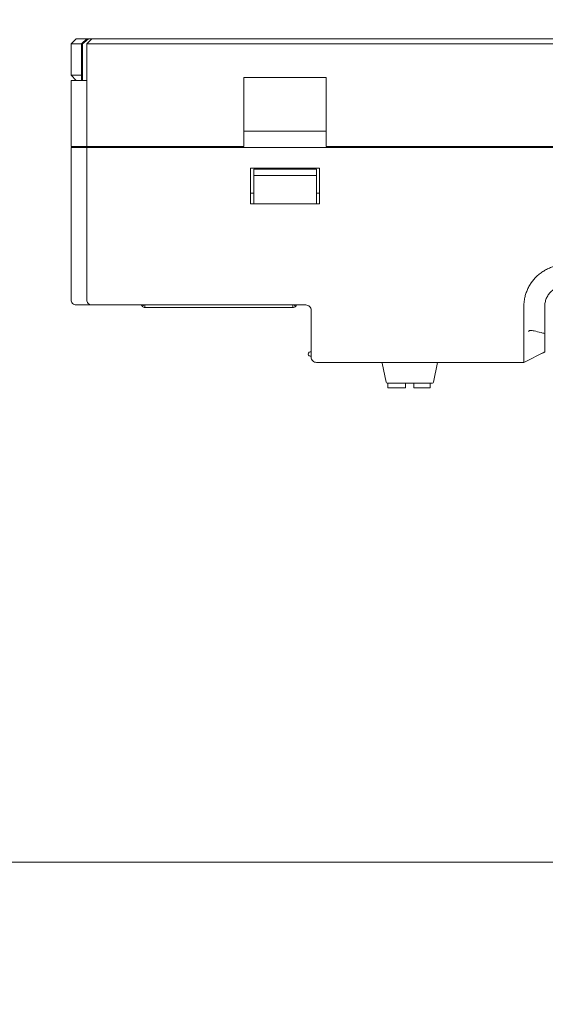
# Model space of a CAD drawing. Header units: millimetres. Extents: x -1114 to 1396, y -630 to 631.
# Tile 665 of 780: x 314 to 364, y 316 to 410. Entities that reach past the tile are written whole.
import ezdxf

# ---------------------------------------------------------------- set-up
doc = ezdxf.new("R2010")
doc.units = ezdxf.units.MM
doc.header["$MEASUREMENT"] = 0

msp = doc.modelspace()

# ---------------------------------------------------------------- linework, layer by layer
at = {"lineweight": 18}
for points, knots in [([(1038.9843, -629.7647), (1038.9843, -629.7647), (-1111.4882, -629.7647), (-1111.4882, -629.7647), (-1111.4882, -629.7647), (-1111.4882, -629.7647), (-1111.4882, 630.7883), (-1111.4882, 630.7883), (-1111.4882, 630.7883), (-1111.4882, 630.7883), (1038.9843, 630.7883), (1038.9843, 630.7883)], [0, 0, 0, 0, 0.3333333, 0.3333333, 0.3333333, 0.3333333, 0.6666667, 0.6666667, 0.6666667, 0.6666667, 1, 1, 1, 1]), ([(320.3906, 408.0079), (320.3424, 407.9678), (320.2948, 407.9271), (320.2476, 407.886), (320.2476, 407.886), (320.2003, 407.8449), (320.1534, 407.8033), (320.1068, 407.7615), (320.1068, 407.7615), (320.0135, 407.6779), (319.9212, 407.5932), (319.8295, 407.5079)], [0, 0, 0, 0, 0.3333333, 0.3333333, 0.3333333, 0.3333333, 0.6666667, 0.6666667, 0.6666667, 0.6666667, 1, 1, 1, 1]), ([(362.165, 383.1107), (362.1911, 383.2477), (362.2243, 383.3821), (362.2642, 383.514), (362.2642, 383.514), (362.3041, 383.6459), (362.3507, 383.7753), (362.4038, 383.9022), (362.4038, 383.9022), (362.457, 384.0292), (362.5168, 384.1536), (362.5833, 384.2755), (362.5833, 384.2755), (362.6166, 384.3365), (362.6517, 384.397), (362.6881, 384.4561), (362.6881, 384.4561), (362.7245, 384.5153), (362.7623, 384.5733), (362.8014, 384.6301), (362.8014, 384.6301), (362.9581, 384.8575), (363.1368, 385.0666), (363.3376, 385.2572), (363.3376, 385.2572), (363.3878, 385.3048), (363.4394, 385.3513), (363.4924, 385.3966), (363.4924, 385.3966), (363.5454, 385.4419), (363.5994, 385.4857), (363.6543, 385.5279), (363.6543, 385.5279), (363.764, 385.6123), (363.8775, 385.6906), (363.9945, 385.7628), (363.9945, 385.7628), (364.1116, 385.8351), (364.2322, 385.9013), (364.3566, 385.9613), (364.3566, 385.9613), (364.4188, 385.9913), (364.4819, 386.0198), (364.5459, 386.0467), (364.5459, 386.0467), (364.61, 386.0735), (364.6752, 386.0988), (364.7406, 386.1223), (364.7406, 386.1223), (364.8714, 386.1692), (365.0036, 386.2089), (365.1373, 386.2419), (365.1373, 386.2419), (365.2709, 386.2748), (365.406, 386.3008), (365.5424, 386.3201), (365.5424, 386.3201), (365.5765, 386.325), (365.6107, 386.3294), (365.645, 386.3333), (365.645, 386.3333), (365.6793, 386.3372), (365.7137, 386.3405), (365.7482, 386.3433), (365.7482, 386.3433), (365.8173, 386.3488), (365.8868, 386.3523), (365.9565, 386.3545), (365.9565, 386.3545), (366.0262, 386.3567), (366.096, 386.3577), (366.1657, 386.3583), (366.1657, 386.3583), (366.2354, 386.3589), (366.3052, 386.359), (366.3749, 386.3589), (366.3749, 386.3589), (366.4447, 386.3588), (366.5144, 386.3584), (366.5841, 386.3581), (366.5841, 386.3581), (366.6539, 386.3578), (366.7236, 386.3576), (366.7933, 386.3575), (366.7933, 386.3575), (366.9328, 386.3572), (367.0723, 386.3573), (367.2118, 386.3573), (367.2118, 386.3573), (369.4434, 386.3574), (371.675, 386.3574), (373.9067, 386.3575), (373.9067, 386.3575), (378.3699, 386.3576), (382.8332, 386.3577), (387.2964, 386.3578)], [0, 0, 0, 0, 0.0416667, 0.0416667, 0.0416667, 0.0416667, 0.0833333, 0.0833333, 0.0833333, 0.0833333, 0.125, 0.125, 0.125, 0.125, 0.1666667, 0.1666667, 0.1666667, 0.1666667, 0.2083333, 0.2083333, 0.2083333, 0.2083333, 0.25, 0.25, 0.25, 0.25, 0.2916667, 0.2916667, 0.2916667, 0.2916667, 0.3333333, 0.3333333, 0.3333333, 0.3333333, 0.375, 0.375, 0.375, 0.375, 0.4166667, 0.4166667, 0.4166667, 0.4166667, 0.4583333, 0.4583333, 0.4583333, 0.4583333, 0.5, 0.5, 0.5, 0.5, 0.5416667, 0.5416667, 0.5416667, 0.5416667, 0.5833333, 0.5833333, 0.5833333, 0.5833333, 0.625, 0.625, 0.625, 0.625, 0.6666667, 0.6666667, 0.6666667, 0.6666667, 0.7083333, 0.7083333, 0.7083333, 0.7083333, 0.75, 0.75, 0.75, 0.75, 0.7916667, 0.7916667, 0.7916667, 0.7916667, 0.8333333, 0.8333333, 0.8333333, 0.8333333, 0.875, 0.875, 0.875, 0.875, 0.9166667, 0.9166667, 0.9166667, 0.9166667, 0.9583333, 0.9583333, 0.9583333, 0.9583333, 1, 1, 1, 1]), ([(364.0936, 382.3579), (364.0941, 382.3891), (364.0945, 382.4204), (364.0959, 382.4515), (364.0959, 382.4515), (364.0973, 382.4859), (364.0999, 382.5202), (364.1033, 382.5544), (364.1033, 382.5544), (364.1098, 382.6192), (364.1193, 382.6836), (364.132, 382.7476), (364.132, 382.7476), (364.1574, 382.876), (364.1958, 383.0022), (364.2459, 383.1233), (364.2459, 383.1233), (364.2709, 383.1836), (364.2988, 383.2426), (364.3295, 383.3002), (364.3295, 383.3002), (364.3602, 383.3576), (364.3937, 383.4136), (364.4299, 383.4678), (364.4299, 383.4678), (364.5026, 383.5768), (364.5862, 383.6788), (364.6789, 383.7716), (364.6789, 383.7716), (364.7712, 383.864), (364.8724, 383.9472), (364.9809, 384.0198), (364.9809, 384.0198), (365.0897, 384.0926), (365.2058, 384.1548), (365.3266, 384.205), (365.3266, 384.205), (365.3822, 384.2281), (365.4388, 384.2486), (365.4962, 384.2666), (365.4962, 384.2666), (365.5637, 384.2877), (365.6324, 384.3053), (365.7018, 384.3192), (365.7018, 384.3192), (365.7977, 384.3384), (365.8951, 384.3507), (365.9926, 384.3551), (365.9926, 384.3551), (366.0263, 384.3567), (366.06, 384.3573), (366.0936, 384.3579)], [0, 0, 0, 0, 0.0769231, 0.0769231, 0.0769231, 0.0769231, 0.1538462, 0.1538462, 0.1538462, 0.1538462, 0.2307692, 0.2307692, 0.2307692, 0.2307692, 0.3076923, 0.3076923, 0.3076923, 0.3076923, 0.3846154, 0.3846154, 0.3846154, 0.3846154, 0.4615385, 0.4615385, 0.4615385, 0.4615385, 0.5384615, 0.5384615, 0.5384615, 0.5384615, 0.6153846, 0.6153846, 0.6153846, 0.6153846, 0.6923077, 0.6923077, 0.6923077, 0.6923077, 0.7692308, 0.7692308, 0.7692308, 0.7692308, 0.8461538, 0.8461538, 0.8461538, 0.8461538, 0.9230769, 0.9230769, 0.9230769, 0.9230769, 1, 1, 1, 1]), ([(318.7239, 383.0079), (318.7239, 382.877), (318.7778, 382.7469), (318.8703, 382.6544), (318.8703, 382.6544), (318.9629, 382.5618), (319.093, 382.5079), (319.2239, 382.5079)], [0, 0, 0, 0, 0.5, 0.5, 0.5, 0.5, 1, 1, 1, 1]), ([(320.2239, 383.0079), (320.2239, 382.8753), (320.2766, 382.7481), (320.3703, 382.6544), (320.3703, 382.6544), (320.4641, 382.5606), (320.5913, 382.5079), (320.7239, 382.5079)], [0, 0, 0, 0, 0.5, 0.5, 0.5, 0.5, 1, 1, 1, 1]), ([(362.0983, 381.0953), (362.1053, 381.4322), (362.0903, 381.7689), (362.0894, 382.1058), (362.0894, 382.1058), (362.089, 382.2743), (362.092, 382.4425), (362.1031, 382.6101), (362.1031, 382.6101), (362.1142, 382.7777), (362.1333, 382.9447), (362.165, 383.1107)], [0, 0, 0, 0, 0.3333333, 0.3333333, 0.3333333, 0.3333333, 0.6666667, 0.6666667, 0.6666667, 0.6666667, 1, 1, 1, 1]), ([(325.5397, 382.3615), (325.5064, 382.3948), (325.4797, 382.4347), (325.4616, 382.4783), (325.4616, 382.4783), (325.4576, 382.488), (325.454, 382.4979), (325.4509, 382.5079)], [0, 0, 0, 0, 0.5, 0.5, 0.5, 0.5, 1, 1, 1, 1]), ([(340.3176, 382.5079), (340.3145, 382.4979), (340.3109, 382.488), (340.3068, 382.4783), (340.3068, 382.4783), (340.2888, 382.4347), (340.2621, 382.3948), (340.2288, 382.3615)], [0, 0, 0, 0, 0.5, 0.5, 0.5, 0.5, 1, 1, 1, 1]), ([(341.7239, 382.0079), (341.7239, 382.1405), (341.6712, 382.2677), (341.5775, 382.3615), (341.5775, 382.3615), (341.4837, 382.4552), (341.3565, 382.5079), (341.2239, 382.5079)], [0, 0, 0, 0, 0.5, 0.5, 0.5, 0.5, 1, 1, 1, 1]), ([(341.7239, 382.0079), (341.7239, 382.1405), (341.6712, 382.2677), (341.5775, 382.3615), (341.5775, 382.3615), (341.4837, 382.4552), (341.3565, 382.5079), (341.2239, 382.5079)], [0, 0, 0, 0, 0.5, 0.5, 0.5, 0.5, 1, 1, 1, 1]), ([(364.0936, 381.7404), (364.0936, 381.8433), (364.0936, 381.9463), (364.0936, 382.0492), (364.0936, 382.0492), (364.0936, 382.1521), (364.0936, 382.255), (364.0936, 382.3579)], [0, 0, 0, 0, 0.5, 0.5, 0.5, 0.5, 1, 1, 1, 1]), ([(362.0978, 380.0851), (362.0949, 380.2535), (362.0931, 380.4218), (362.0931, 380.5902), (362.0931, 380.5902), (362.0931, 380.7586), (362.0948, 380.927), (362.0983, 381.0953)], [0, 0, 0, 0, 0.5, 0.5, 0.5, 0.5, 1, 1, 1, 1]), ([(364.0936, 380.3106), (364.0936, 380.5489), (364.0936, 380.7872), (364.0936, 381.0255), (364.0936, 381.0255), (364.0936, 381.2638), (364.0936, 381.5021), (364.0936, 381.7404)], [0, 0, 0, 0, 0.5, 0.5, 0.5, 0.5, 1, 1, 1, 1]), ([(364.0936, 379.5978), (364.0936, 379.6561), (364.0936, 379.715), (364.0936, 379.7742), (364.0936, 379.7742), (364.0936, 379.8335), (364.0936, 379.8931), (364.0936, 379.9527), (364.0936, 379.9527), (364.0936, 380.072), (364.0936, 380.1913), (364.0936, 380.3106)], [0, 0, 0, 0, 0.3333333, 0.3333333, 0.3333333, 0.3333333, 0.6666667, 0.6666667, 0.6666667, 0.6666667, 1, 1, 1, 1]), ([(362.0976, 380.0079), (362.0935, 379.8412), (362.0928, 379.6769), (362.0933, 379.5147), (362.0933, 379.5147), (362.0935, 379.4337), (362.094, 379.3532), (362.0944, 379.2733), (362.0944, 379.2733), (362.0948, 379.1933), (362.0951, 379.114), (362.0952, 379.0352), (362.0952, 379.0352), (362.0952, 378.9958), (362.0951, 378.9567), (362.0951, 378.9181), (362.0951, 378.9181), (362.095, 378.8795), (362.0949, 378.8413), (362.0948, 378.8035), (362.0948, 378.8035), (362.0946, 378.7279), (362.0943, 378.654), (362.094, 378.5817), (362.094, 378.5817), (362.0935, 378.4371), (362.0931, 378.299), (362.0932, 378.1676), (362.0932, 378.1676), (362.0932, 378.1512), (362.0932, 378.1348), (362.0932, 378.1187), (362.0932, 378.1187), (362.0932, 378.1025), (362.0933, 378.0865), (362.0933, 378.0707), (362.0933, 378.0707), (362.0933, 378.039), (362.0934, 378.008), (362.0935, 377.9776), (362.0935, 377.9776), (362.0937, 377.9168), (362.094, 377.8586), (362.0942, 377.8028), (362.0942, 377.8028), (362.0947, 377.6914), (362.0951, 377.59), (362.0946, 377.4989), (362.0946, 377.4989), (362.0945, 377.4761), (362.0943, 377.4539), (362.0942, 377.4326), (362.0942, 377.4326), (362.0941, 377.4113), (362.0939, 377.3908), (362.0938, 377.3711), (362.0938, 377.3711), (362.0936, 377.3316), (362.0934, 377.2954), (362.0934, 377.2622), (362.0934, 377.2622), (362.0934, 377.1958), (362.0941, 377.1418), (362.0961, 377.1007)], [0, 0, 0, 0, 0.0625, 0.0625, 0.0625, 0.0625, 0.125, 0.125, 0.125, 0.125, 0.1875, 0.1875, 0.1875, 0.1875, 0.25, 0.25, 0.25, 0.25, 0.3125, 0.3125, 0.3125, 0.3125, 0.375, 0.375, 0.375, 0.375, 0.4375, 0.4375, 0.4375, 0.4375, 0.5, 0.5, 0.5, 0.5, 0.5625, 0.5625, 0.5625, 0.5625, 0.625, 0.625, 0.625, 0.625, 0.6875, 0.6875, 0.6875, 0.6875, 0.75, 0.75, 0.75, 0.75, 0.8125, 0.8125, 0.8125, 0.8125, 0.875, 0.875, 0.875, 0.875, 0.9375, 0.9375, 0.9375, 0.9375, 1, 1, 1, 1]), ([(364.0936, 379.7701), (363.977, 379.8015), (363.8603, 379.8325), (363.7435, 379.8629), (363.7435, 379.8629), (363.5211, 379.9208), (363.2983, 379.9783), (363.0731, 380.0213), (363.0731, 380.0213), (362.9605, 380.0427), (362.8467, 380.0632), (362.7324, 380.0589), (362.7324, 380.0589), (362.6752, 380.0567), (362.6166, 380.0475), (362.5665, 380.0156), (362.5665, 380.0156), (362.5517, 380.0061), (362.5384, 379.9935), (362.5251, 379.9808)], [0, 0, 0, 0, 0.2, 0.2, 0.2, 0.2, 0.4, 0.4, 0.4, 0.4, 0.6, 0.6, 0.6, 0.6, 0.8, 0.8, 0.8, 0.8, 1, 1, 1, 1]), ([(364.0936, 379.5978), (364.0936, 379.4805), (364.0936, 379.3669), (364.0936, 379.257), (364.0936, 379.257), (364.0936, 379.202), (364.0936, 379.148), (364.0936, 379.095), (364.0936, 379.095), (364.0936, 379.0684), (364.0936, 379.0422), (364.0936, 379.0162), (364.0936, 379.0162), (364.0936, 378.9901), (364.0936, 378.9643), (364.0936, 378.9389), (364.0936, 378.9389), (364.0936, 378.8881), (364.0936, 378.8389), (364.0936, 378.7914), (364.0936, 378.7914), (364.0936, 378.7677), (364.0936, 378.7443), (364.0936, 378.7214), (364.0936, 378.7214), (364.0936, 378.6984), (364.0936, 378.6758), (364.0936, 378.6538), (364.0936, 378.6538), (364.0936, 378.5659), (364.0936, 378.4862), (364.0936, 378.4146), (364.0936, 378.4146), (364.0936, 378.3787), (364.0936, 378.3449), (364.0936, 378.3131), (364.0936, 378.3131), (364.0936, 378.2972), (364.0936, 378.2819), (364.0936, 378.267), (364.0936, 378.267), (364.0936, 378.2522), (364.0936, 378.2379), (364.0936, 378.2243), (364.0936, 378.2243), (364.0936, 378.17), (364.0936, 378.1256), (364.0936, 378.0914), (364.0936, 378.0914), (364.0936, 378.0743), (364.0936, 378.0601), (364.0936, 378.0484), (364.0936, 378.0484), (364.0936, 378.0426), (364.0936, 378.0374), (364.0936, 378.0329), (364.0936, 378.0329), (364.0936, 378.0283), (364.0936, 378.0244), (364.0936, 378.0211), (364.0936, 378.0211), (364.0936, 378.0149), (364.0936, 378.0106), (364.0936, 378.0081)], [0, 0, 0, 0, 0.0625, 0.0625, 0.0625, 0.0625, 0.125, 0.125, 0.125, 0.125, 0.1875, 0.1875, 0.1875, 0.1875, 0.25, 0.25, 0.25, 0.25, 0.3125, 0.3125, 0.3125, 0.3125, 0.375, 0.375, 0.375, 0.375, 0.4375, 0.4375, 0.4375, 0.4375, 0.5, 0.5, 0.5, 0.5, 0.5625, 0.5625, 0.5625, 0.5625, 0.625, 0.625, 0.625, 0.625, 0.6875, 0.6875, 0.6875, 0.6875, 0.75, 0.75, 0.75, 0.75, 0.8125, 0.8125, 0.8125, 0.8125, 0.875, 0.875, 0.875, 0.875, 0.9375, 0.9375, 0.9375, 0.9375, 1, 1, 1, 1]), ([(341.6239, 378.0079), (341.5524, 378.0079), (341.4864, 377.9698), (341.4507, 377.9079), (341.4507, 377.9079), (341.415, 377.846), (341.415, 377.7698), (341.4507, 377.7079), (341.4507, 377.7079), (341.4864, 377.646), (341.5524, 377.6079), (341.6239, 377.6079)], [0, 0, 0, 0, 0.3333333, 0.3333333, 0.3333333, 0.3333333, 0.6666667, 0.6666667, 0.6666667, 0.6666667, 1, 1, 1, 1]), ([(341.7239, 377.5079), (341.7239, 377.3753), (341.7766, 377.2481), (341.8703, 377.1544), (341.8703, 377.1544), (341.9641, 377.0606), (342.0913, 377.0079), (342.2239, 377.0079)], [0, 0, 0, 0, 0.5, 0.5, 0.5, 0.5, 1, 1, 1, 1]), ([(362.0961, 377.1007), (362.0968, 377.0853), (362.0965, 377.0718), (362.0958, 377.0602), (362.0958, 377.0602), (362.0951, 377.0486), (362.094, 377.0389), (362.0931, 377.0312), (362.0931, 377.0312), (362.0913, 377.0157), (362.0904, 377.0079), (362.0966, 377.0079)], [0, 0, 0, 0, 0.3333333, 0.3333333, 0.3333333, 0.3333333, 0.6666667, 0.6666667, 0.6666667, 0.6666667, 1, 1, 1, 1])]:
    msp.add_open_spline(points, degree=3, knots=knots, dxfattribs=at)
for points in [[(319.2239, 408.0079), (319.2239, 408.0079), (318.7239, 407.5079), (318.7239, 407.5079)], [(318.7239, 404.5079), (318.7239, 404.5079), (318.7239, 407.5079), (318.7239, 407.5079)], [(318.7239, 407.5079), (318.7239, 407.5079), (319.7239, 407.5079), (319.7239, 407.5079)], [(319.2239, 408.0079), (319.2239, 408.0079), (320.2239, 408.0079), (320.2239, 408.0079)], [(320.2239, 408.0079), (320.2239, 408.0079), (319.7239, 407.5079), (319.7239, 407.5079)], [(319.7239, 407.5079), (319.7239, 407.5079), (319.8295, 407.5079), (319.8295, 407.5079)], [(319.7239, 404.0079), (319.7239, 404.0079), (319.7239, 407.5079), (319.7239, 407.5079)], [(319.8295, 404.0079), (319.8295, 404.0079), (319.8295, 407.5079), (319.8295, 407.5079)], [(320.2239, 407.5079), (320.2239, 407.5079), (320.7239, 408.0079), (320.7239, 408.0079)], [(320.2239, 408.0079), (320.2239, 408.0079), (320.3906, 408.0079), (320.3906, 408.0079)], [(320.7239, 408.0079), (320.7239, 408.0079), (320.2239, 407.5079), (320.2239, 407.5079)], [(324.2239, 407.5079), (324.2239, 407.5079), (320.2239, 407.5079), (320.2239, 407.5079)], [(320.2239, 397.7026), (320.2239, 397.7026), (320.2239, 407.5079), (320.2239, 407.5079)], [(320.3906, 408.0079), (320.3906, 408.0079), (320.724, 408.0079), (320.724, 408.0079)], [(320.7239, 408.0079), (320.7239, 408.0079), (324.2239, 408.0079), (324.2239, 408.0079)], [(324.2239, 408.0079), (324.2239, 408.0079), (480.2239, 408.0079), (480.2239, 408.0079)], [(480.2239, 407.5079), (480.2239, 407.5079), (324.2239, 407.5079), (324.2239, 407.5079)], [(319.2239, 404.0079), (319.2239, 404.0079), (318.7239, 404.5079), (318.7239, 404.5079)], [(318.7239, 404.5079), (318.7239, 404.5079), (319.7239, 404.5079), (319.7239, 404.5079)], [(318.7239, 397.7026), (318.7239, 397.7026), (318.7239, 404.0079), (318.7239, 404.0079)], [(318.7239, 404.0079), (318.7239, 404.0079), (319.3918, 404.0079), (319.3918, 404.0079)], [(318.7239, 397.7026), (318.7239, 397.7026), (318.7239, 404.0079), (318.7239, 404.0079)], [(319.3918, 404.0079), (319.3918, 404.0079), (319.556, 404.0079), (319.556, 404.0079)], [(319.556, 404.0079), (319.556, 404.0079), (320.2239, 404.0079), (320.2239, 404.0079)], [(335.2739, 397.7026), (335.2739, 397.7026), (335.2739, 404.3011), (335.2739, 404.3011)], [(343.1739, 404.3011), (343.1739, 404.3011), (335.2739, 404.3011), (335.2739, 404.3011)], [(343.1739, 404.3011), (343.1739, 404.3011), (343.1739, 397.7026), (343.1739, 397.7026)], [(343.1739, 399.1582), (343.1739, 399.1582), (335.2739, 399.1582), (335.2739, 399.1582)], [(318.7239, 397.7026), (318.7239, 397.7026), (319.3918, 397.7026), (319.3918, 397.7026)], [(318.7239, 383.0079), (318.7239, 383.0079), (318.7239, 397.6026), (318.7239, 397.6026)], [(318.7239, 397.6026), (318.7239, 397.6026), (319.3918, 397.6026), (319.3918, 397.6026)], [(318.7239, 397.6026), (318.7239, 392.7377), (318.7239, 387.8728), (318.7239, 383.0079)], [(319.3918, 397.7026), (319.3918, 397.7026), (319.556, 397.7026), (319.556, 397.7026)], [(319.3918, 397.6026), (319.3918, 397.6026), (319.556, 397.6026), (319.556, 397.6026)], [(319.556, 397.7026), (319.556, 397.7026), (320.2239, 397.7026), (320.2239, 397.7026)], [(320.2239, 397.6026), (320.2239, 397.6026), (319.556, 397.6026), (319.556, 397.6026)], [(320.2239, 397.7026), (320.2239, 397.7026), (324.2239, 397.7026), (324.2239, 397.7026)], [(320.2239, 383.0079), (320.2239, 383.0079), (320.2239, 397.6026), (320.2239, 397.6026)], [(320.2239, 397.6026), (320.2239, 397.6026), (324.2239, 397.6026), (324.2239, 397.6026)], [(320.2239, 397.6026), (320.2239, 397.6026), (320.2239, 383.0079), (320.2239, 383.0079)], [(320.5239, 397.7026), (320.5239, 397.7026), (320.5239, 397.6025), (320.5239, 397.6025)], [(322.0239, 397.7026), (322.0239, 397.7026), (322.0239, 397.6025), (322.0239, 397.6025)], [(322.0239, 397.7026), (322.0239, 397.7026), (322.0239, 397.6025), (322.0239, 397.6025)], [(335.2739, 397.7026), (335.2739, 397.7026), (324.2239, 397.7026), (324.2239, 397.7026)], [(480.2239, 397.6026), (480.2239, 397.6026), (324.2239, 397.6026), (324.2239, 397.6026)], [(400.2739, 397.7026), (400.2739, 397.7026), (343.1739, 397.7026), (343.1739, 397.7026)], [(335.9239, 392.2026), (335.9239, 392.2026), (335.9239, 395.6026), (335.9239, 395.6026)], [(335.9239, 395.6026), (335.9239, 395.6026), (342.5239, 395.6026), (342.5239, 395.6026)], [(336.2239, 394.9026), (336.2239, 394.9026), (336.2239, 395.5026), (336.2239, 395.5026)], [(336.2239, 395.5026), (336.2239, 395.5026), (342.2239, 395.5026), (342.2239, 395.5026)], [(342.2239, 395.5026), (342.2239, 395.5026), (342.2239, 394.9026), (342.2239, 394.9026)], [(342.5239, 395.6026), (342.5239, 395.6026), (342.5239, 392.2026), (342.5239, 392.2026)], [(336.2239, 394.9026), (336.2239, 394.9026), (336.2239, 392.8149), (336.2239, 392.8149)], [(342.2239, 394.9026), (342.2239, 394.9026), (336.2239, 394.9026), (336.2239, 394.9026)], [(342.2239, 392.8149), (342.2239, 392.8149), (342.2239, 394.9026), (342.2239, 394.9026)], [(335.9237, 393.2026), (335.9237, 393.2026), (336.2239, 393.2026), (336.2239, 393.2026)], [(336.2239, 392.2026), (336.2239, 392.2026), (336.2239, 392.8149), (336.2239, 392.8149)], [(342.2239, 393.2026), (342.2239, 393.2026), (342.5241, 393.2026), (342.5241, 393.2026)], [(342.2239, 392.8149), (342.2239, 392.8149), (342.2239, 392.2026), (342.2239, 392.2026)], [(342.5239, 392.2026), (342.5239, 392.2026), (335.9239, 392.2026), (335.9239, 392.2026)], [(319.2239, 382.5079), (319.2239, 382.5079), (319.6692, 382.5079), (319.6692, 382.5079)], [(319.6692, 382.5079), (319.6692, 382.5079), (319.8311, 382.5079), (319.8311, 382.5079)], [(319.8333, 382.5079), (319.8333, 382.5079), (319.6692, 382.5079), (319.6692, 382.5079)], [(320.7239, 382.5079), (320.7239, 382.5079), (319.8333, 382.5079), (319.8333, 382.5079)], [(320.7239, 382.5079), (320.7239, 382.5079), (324.2239, 382.5079), (324.2239, 382.5079)], [(341.2239, 382.5079), (341.2239, 382.5079), (324.2239, 382.5079), (324.2239, 382.5079)], [(341.2239, 382.5079), (341.2239, 382.5079), (324.2239, 382.5079), (324.2239, 382.5079)], [(325.6861, 382.5079), (325.6861, 382.5079), (325.5397, 382.3615), (325.5397, 382.3615)], [(325.5397, 382.3615), (325.6072, 382.294), (325.6988, 382.256), (325.7942, 382.256)], [(325.7942, 382.256), (325.7942, 382.256), (325.7942, 382.5079), (325.7942, 382.5079)], [(339.9742, 382.256), (339.9742, 382.256), (325.7942, 382.256), (325.7942, 382.256)], [(339.9742, 382.256), (339.9742, 382.256), (339.9742, 382.5079), (339.9742, 382.5079)], [(339.9742, 382.256), (340.0697, 382.256), (340.1613, 382.294), (340.2288, 382.3615)], [(340.0824, 382.5079), (340.0824, 382.5079), (340.2288, 382.3615), (340.2288, 382.3615)], [(341.7239, 380.0079), (341.7239, 380.0079), (341.7239, 382.0079), (341.7239, 382.0079)], [(341.7239, 380.0079), (341.7239, 380.0079), (341.7239, 382.0079), (341.7239, 382.0079)], [(362.0976, 380.0079), (362.0982, 380.0336), (362.0983, 380.0594), (362.0978, 380.0851)], [(341.7239, 377.5079), (341.7239, 377.5079), (341.7239, 380.0079), (341.7239, 380.0079)], [(341.7239, 378.0079), (341.7239, 378.0079), (341.6239, 378.0079), (341.6239, 378.0079)], [(341.7239, 377.6079), (341.7239, 377.6079), (341.6239, 377.6079), (341.6239, 377.6079)], [(362.0995, 377.0078), (362.0995, 377.0078), (364.0936, 378.0077), (364.0936, 378.0077)], [(363.8061, 377.8754), (363.8061, 377.8754), (363.9338, 377.9332), (363.9338, 377.9332)], [(363.9338, 377.9333), (363.9338, 377.9333), (364.1057, 378.0137), (364.1057, 378.0137)], [(364.0573, 377.9892), (364.0573, 377.9892), (364.0936, 378.0075), (364.0936, 378.0075)], [(364.0936, 378.008), (364.0936, 378.008), (364.0892, 378.0058), (364.0892, 378.0058)], [(361.1007, 377.0079), (361.1007, 377.0079), (342.2239, 377.0079), (342.2239, 377.0079)], [(342.2239, 377.0079), (342.2239, 377.0079), (361.1008, 377.0079), (361.1008, 377.0079)], [(348.5281, 376.9489), (348.5234, 376.9723), (348.5105, 376.9932), (348.4918, 377.0079)], [(348.5281, 376.9489), (348.5281, 376.9489), (348.8959, 375.1097), (348.8959, 375.1097)], [(353.4281, 375.1097), (353.4281, 375.1097), (353.8072, 377.0052), (353.8072, 377.0052)], [(353.8322, 377.0079), (353.8135, 376.9932), (353.8006, 376.9723), (353.7959, 376.9489)], [(353.8072, 377.0052), (353.8072, 377.0052), (353.8079, 377.0079), (353.8079, 377.0079)], [(362.0965, 377.0079), (362.0965, 377.0079), (361.1007, 377.0079), (361.1007, 377.0079)], [(362.0966, 377.0079), (362.0966, 377.0079), (361.1008, 377.0079), (361.1008, 377.0079)], [(362.0938, 377.0079), (362.0938, 377.0079), (362.0966, 377.0093), (362.0966, 377.0093)], [(362.096, 377.0079), (362.096, 377.0079), (362.095, 377.0075), (362.095, 377.0075)], [(362.0997, 377.0079), (362.0997, 377.0079), (362.0966, 377.0079), (362.0966, 377.0079)], [(348.8959, 375.1097), (348.9053, 375.0629), (348.9463, 375.0293), (348.994, 375.0293)], [(353.33, 375.0293), (353.33, 375.0293), (348.994, 375.0293), (348.994, 375.0293)], [(349.0633, 374.5793), (349.0633, 374.5793), (349.0633, 375.0293), (349.0633, 375.0293)], [(350.7633, 374.5793), (350.7633, 374.5793), (349.0633, 374.5793), (349.0633, 374.5793)], [(350.7633, 375.0293), (350.7633, 375.0293), (350.7633, 374.5793), (350.7633, 374.5793)], [(351.5633, 374.5793), (351.5633, 374.5793), (351.5633, 375.0293), (351.5633, 375.0293)], [(353.1133, 374.5793), (353.1133, 374.5793), (351.5633, 374.5793), (351.5633, 374.5793)], [(353.1133, 375.0293), (353.1133, 375.0293), (353.1133, 374.5793), (353.1133, 374.5793)], [(353.33, 375.0293), (353.3777, 375.0293), (353.4187, 375.0629), (353.4281, 375.1097)], [(-1112.4766, 329.1401), (-1112.4766, 329.1401), (1037.9959, 329.1401), (1037.9959, 329.1401)]]:
    msp.add_open_spline(points, degree=3, dxfattribs=at)

doc.saveas('drawing.dxf')
